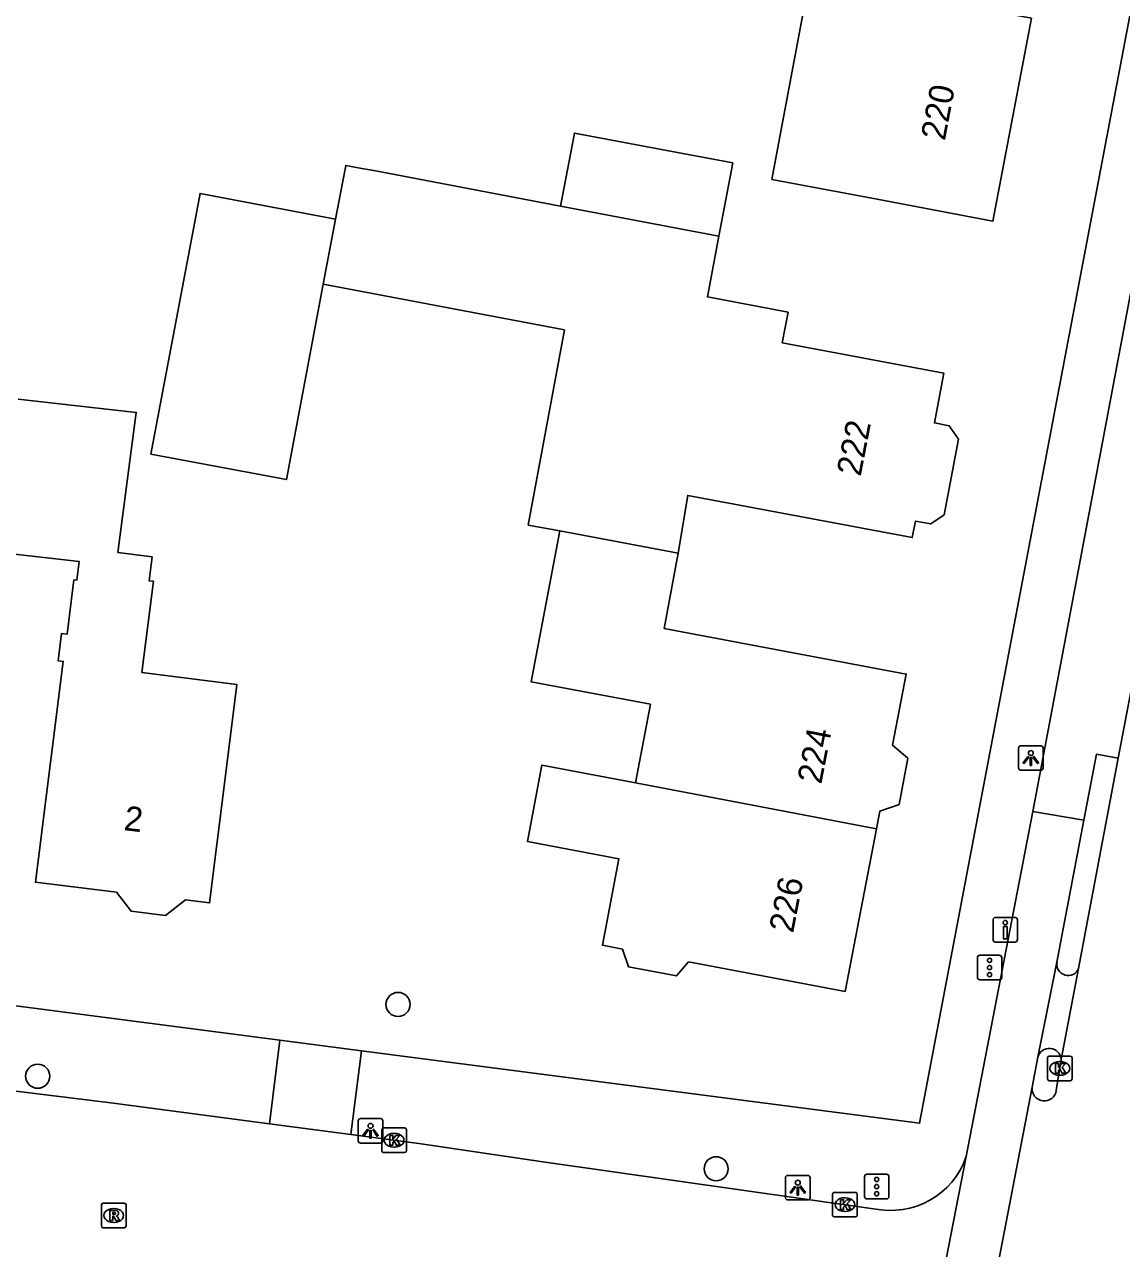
# Model space of a CAD drawing. Extents: x 161258 to 161838, y 380836 to 381727.
# Drawn here: x 161735.93 to 161780.45, y 381334.61 to 381384.28 of the extents above; entities that cross this region are included whole.
import ezdxf

# ---------------------------------------------------------------- set-up
doc = ezdxf.new("R2010")
doc.units = 0
for name, color, linetype in [('IMGEO_Boom', 7, 'Continuous'), ('IMGEO_Drukknoppaal', 7, 'Continuous'), ('IMGEO_Fietspad_gesloten', 7, 'Continuous'), ('IMGEO_Fietspad_open', 7, 'Continuous'), ('IMGEO_Kolk', 7, 'Continuous'), ('IMGEO_Lichtpunt', 7, 'Continuous'), ('IMGEO_Pand', 7, 'Continuous'), ('IMGEO_Pand_nummerreeks', 7, 'Continuous'), ('IMGEO_Rijbaan_lokaal_open', 7, 'Continuous'), ('IMGEO_Rijbaan_regionaal_gesloten', 7, 'Continuous'), ('IMGEO_Rioolput', 7, 'Continuous'), ('IMGEO_Verkeersregelinstallatiepaal', 7, 'Continuous'), ('IMGEO_Voetpad_open', 7, 'Continuous')]:
    doc.layers.add(name, color=color, linetype=linetype)

msp = doc.modelspace()

# ---------------------------------------------------------------- linework, layer by layer
at = {"layer": 'IMGEO_Boom'}
for centre in [(161751.09, 381344.514), (161736.467, 381341.601), (161764, 381337.844)]:
    msp.add_circle(centre, 0.489, dxfattribs=at)
at = {"layer": 'IMGEO_Drukknoppaal'}
for p, q in [((161775.236, 381347.146), (161775.236, 381347.946)), ((161775.236, 381347.946), (161775.236, 381347.146)), ((161775.336, 381348.046), (161776.126, 381348.046)), ((161776.126, 381348.046), (161775.336, 381348.046)), ((161776.226, 381347.946), (161776.226, 381347.146)), ((161776.226, 381347.146), (161776.226, 381347.946)), ((161776.126, 381347.046), (161775.336, 381347.046)), ((161775.336, 381347.046), (161776.126, 381347.046))]:
    msp.add_line(p, q, dxfattribs=at)
msp.add_lwpolyline([(161775.806, 381347.671), (161775.806, 381347.171), (161775.656, 381347.171), (161775.656, 381347.671), (161775.806, 381347.671)], dxfattribs=at)
msp.add_circle((161775.731, 381347.836), 0.085, dxfattribs=at)
for centre, start, end in [((161775.336, 381347.946), 90, 180), ((161775.336, 381347.946), 90, 180), ((161776.126, 381347.946), 0, 90), ((161776.126, 381347.946), 360, 90), ((161775.336, 381347.146), 180, 270), ((161775.336, 381347.146), 180, 270), ((161776.126, 381347.146), 270, 0), ((161776.126, 381347.146), 270, 0)]:
    msp.add_arc(centre, 0.1, start, end, dxfattribs=at)
at = {"layer": 'IMGEO_Fietspad_gesloten'}
for points in [[(161774.147, 381338.339), (161776.847, 381352.346)], [(161776.847, 381352.346), (161778.926, 381351.995)], [(161778.926, 381351.995), (161777.831, 381346.224)], [(161777.049, 381342.372), (161777.831, 381346.224)], [(161777.049, 381342.372), (161776.826, 381341.153)]]:
    msp.add_lwpolyline(points, dxfattribs=at)
at = {"layer": 'IMGEO_Fietspad_open'}
for points in [[(161776.847, 381352.346), (161788.338, 381413.247), (161792.085, 381430.647), (161795.911, 381451.079), (161805.168, 381500), (161809.91, 381525.057)], [(161778.926, 381351.995), (161779.433, 381354.667), (161780.32, 381354.51)]]:
    msp.add_lwpolyline(points, dxfattribs=at)
at = {"layer": 'IMGEO_Kolk'}
for p, q in [((161777.444, 381341.493), (161777.444, 381342.345)), ((161777.519, 381342.419), (161778.371, 381342.419)), ((161777.932, 381342.199), (161777.957, 381342.199)), ((161778.445, 381342.345), (161778.445, 381341.493)), ((161778.371, 381341.419), (161777.519, 381341.419)), ((161777.955, 381341.639), (161777.93, 381341.639)), ((161750.43, 381338.576), (161750.43, 381339.428)), ((161750.505, 381339.502), (161751.357, 381339.502)), ((161750.918, 381339.282), (161750.943, 381339.282)), ((161751.431, 381339.428), (161751.431, 381338.576)), ((161750.941, 381338.722), (161750.916, 381338.722)), ((161751.357, 381338.502), (161750.505, 381338.502)), ((161768.726, 381335.963), (161768.726, 381336.815)), ((161768.801, 381336.889), (161769.653, 381336.889)), ((161769.727, 381336.815), (161769.727, 381335.963)), ((161769.214, 381336.669), (161769.239, 381336.669)), ((161769.653, 381335.889), (161768.801, 381335.889)), ((161769.237, 381336.109), (161769.212, 381336.109))]:
    msp.add_line(p, q, dxfattribs=at)
for points in [[(161777.444, 381341.493), (161777.444, 381342.345)], [(161777.519, 381342.419), (161778.371, 381342.419)], [(161778.445, 381342.345), (161778.445, 381341.493)], [(161777.765, 381342.119), (161777.888, 381342.119), (161777.888, 381341.968), (161778.018, 381342.119), (161778.182, 381342.119), (161778.036, 381341.968), (161778.189, 381341.719), (161778.037, 381341.719), (161777.952, 381341.883), (161777.888, 381341.816), (161777.888, 381341.719), (161777.765, 381341.719), (161777.765, 381342.119)], [(161778.371, 381341.419), (161777.519, 381341.419)], [(161750.43, 381338.576), (161750.43, 381339.428)], [(161750.505, 381339.502), (161751.357, 381339.502)], [(161750.751, 381339.202), (161750.874, 381339.202), (161750.874, 381339.051), (161751.004, 381339.202), (161751.168, 381339.202), (161751.022, 381339.051), (161751.175, 381338.802), (161751.023, 381338.802), (161750.938, 381338.966), (161750.874, 381338.899), (161750.874, 381338.802), (161750.751, 381338.802), (161750.751, 381339.202)], [(161751.431, 381339.428), (161751.431, 381338.576)], [(161751.357, 381338.502), (161750.505, 381338.502)], [(161768.726, 381335.963), (161768.726, 381336.815)], [(161768.801, 381336.889), (161769.653, 381336.889)], [(161769.727, 381336.815), (161769.727, 381335.963)], [(161769.047, 381336.589), (161769.17, 381336.589), (161769.17, 381336.438), (161769.3, 381336.589), (161769.464, 381336.589), (161769.318, 381336.438), (161769.471, 381336.189), (161769.319, 381336.189), (161769.234, 381336.353), (161769.17, 381336.286), (161769.17, 381336.189), (161769.047, 381336.189), (161769.047, 381336.589)], [(161769.653, 381335.889), (161768.801, 381335.889)]]:
    msp.add_lwpolyline(points, dxfattribs=at)
for centre, start, end in [((161777.521, 381342.343), 91.552, 178.448), ((161777.521, 381342.343), 91.552, 178.448), ((161778.369, 381342.343), 1.552, 88.448), ((161778.369, 381342.343), 1.552, 88.448), ((161777.521, 381341.495), 181.552, 268.448), ((161777.521, 381341.495), 181.552, 268.448), ((161778.369, 381341.495), 271.552, 358.448), ((161778.369, 381341.495), 271.552, 358.448), ((161750.507, 381339.426), 91.552, 178.448), ((161750.507, 381339.426), 91.552, 178.448), ((161751.355, 381339.426), 1.552, 88.448), ((161751.355, 381339.426), 1.552, 88.448), ((161750.507, 381338.578), 181.552, 268.448), ((161750.507, 381338.578), 181.552, 268.448), ((161751.355, 381338.578), 271.552, 358.448), ((161751.355, 381338.578), 271.552, 358.448), ((161768.803, 381336.813), 91.552, 178.448), ((161768.803, 381336.813), 91.552, 178.448), ((161769.651, 381336.813), 1.552, 88.448), ((161769.651, 381336.813), 1.552, 88.448), ((161768.803, 381335.965), 181.552, 268.448), ((161768.803, 381335.965), 181.552, 268.448), ((161769.651, 381335.965), 271.552, 358.448), ((161769.651, 381335.965), 271.552, 358.448)]:
    msp.add_arc(centre, 0.0765, start, end, dxfattribs=at)
for centre, major_axis, ratio, start_param, end_param in [((161777.931, 381341.919), (-0.387, 0.002), 0.722429, 4.712389, 7.853982), ((161777.956, 381341.919), (-0.39, 0.002), 0.717154, 1.570796, 4.712389), ((161750.917, 381339.002), (-0.387, 0.002), 0.722429, 4.712389, 7.853982), ((161750.942, 381339.002), (-0.39, 0.002), 0.717154, 1.570796, 4.712389), ((161769.213, 381336.389), (-0.387, 0.002), 0.722429, 4.712389, 7.853982), ((161769.238, 381336.389), (-0.39, 0.002), 0.717154, 1.570796, 4.712389)]:
    msp.add_ellipse(centre, major_axis=major_axis, ratio=ratio, start_param=start_param, end_param=end_param, dxfattribs=at)
at = {"layer": 'IMGEO_Lichtpunt'}
for p, q in [((161776.27, 381354.918), (161776.27, 381354.111)), ((161776.27, 381354.918), (161776.27, 381354.111)), ((161777.172, 381355.013), (161776.364, 381355.013)), ((161777.172, 381355.013), (161776.364, 381355.013)), ((161777.266, 381354.111), (161777.266, 381354.918)), ((161777.266, 381354.111), (161777.266, 381354.918)), ((161776.364, 381354.017), (161777.172, 381354.017)), ((161776.364, 381354.017), (161777.172, 381354.017)), ((161749.476, 381339.788), (161749.476, 381338.981)), ((161749.476, 381339.788), (161749.476, 381338.981)), ((161750.378, 381339.883), (161749.57, 381339.883)), ((161750.378, 381339.883), (161749.57, 381339.883)), ((161750.472, 381338.981), (161750.472, 381339.788)), ((161750.472, 381338.981), (161750.472, 381339.788)), ((161749.57, 381338.887), (161750.378, 381338.887)), ((161749.57, 381338.887), (161750.378, 381338.887)), ((161766.813, 381337.482), (161766.813, 381336.675)), ((161766.813, 381337.482), (161766.813, 381336.675)), ((161767.715, 381337.577), (161766.907, 381337.577)), ((161767.715, 381337.577), (161766.907, 381337.577)), ((161767.809, 381336.675), (161767.809, 381337.482)), ((161767.809, 381336.675), (161767.809, 381337.482)), ((161766.907, 381336.581), (161767.715, 381336.581)), ((161766.907, 381336.581), (161767.715, 381336.581))]:
    msp.add_line(p, q, dxfattribs=at)
for points in [[(161776.644, 381354.582), (161776.683, 381354.554), (161776.495, 381354.292), (161776.457, 381354.319), (161776.644, 381354.582)], [(161776.856, 381354.554), (161776.894, 381354.581), (161777.081, 381354.319), (161777.042, 381354.291), (161776.856, 381354.554)], [(161776.746, 381354.534), (161776.793, 381354.534), (161776.793, 381354.212), (161776.746, 381354.212), (161776.746, 381354.534)], [(161749.85, 381339.452), (161749.889, 381339.424), (161749.701, 381339.162), (161749.663, 381339.189), (161749.85, 381339.452)], [(161749.952, 381339.404), (161749.999, 381339.404), (161749.999, 381339.082), (161749.952, 381339.082), (161749.952, 381339.404)], [(161750.062, 381339.424), (161750.1, 381339.451), (161750.287, 381339.189), (161750.248, 381339.161), (161750.062, 381339.424)], [(161767.187, 381337.146), (161767.226, 381337.118), (161767.038, 381336.856), (161767, 381336.883), (161767.187, 381337.146)], [(161767.289, 381337.098), (161767.336, 381337.098), (161767.336, 381336.776), (161767.289, 381336.776), (161767.289, 381337.098)], [(161767.399, 381337.118), (161767.437, 381337.145), (161767.624, 381336.883), (161767.585, 381336.855), (161767.399, 381337.118)]]:
    msp.add_lwpolyline(points, dxfattribs=at)
for centre in [(161776.769, 381354.716), (161749.975, 381339.586), (161767.312, 381337.28)]:
    msp.add_circle(centre, 0.0994, dxfattribs=at)
for centre, start, end in [((161776.364, 381354.918), 90, 180), ((161776.364, 381354.918), 90, 180), ((161777.172, 381354.918), 0, 90), ((161777.172, 381354.918), 0, 90), ((161776.364, 381354.111), 180, 270), ((161776.364, 381354.111), 180, 270), ((161777.172, 381354.111), 270, 0), ((161777.172, 381354.111), 270, 360), ((161749.57, 381339.788), 90, 180), ((161749.57, 381339.788), 90, 180), ((161750.378, 381339.788), 0, 90), ((161750.378, 381339.788), 0, 90), ((161749.57, 381338.981), 180, 270), ((161749.57, 381338.981), 180, 270), ((161750.378, 381338.981), 270, 0), ((161750.378, 381338.981), 270, 360), ((161766.907, 381337.482), 90, 180), ((161766.907, 381337.482), 90, 180), ((161767.715, 381337.482), 0, 90), ((161767.715, 381337.482), 0, 90), ((161766.907, 381336.675), 180, 270), ((161766.907, 381336.675), 180, 270), ((161767.715, 381336.675), 270, 0), ((161767.715, 381336.675), 270, 360)]:
    msp.add_arc(centre, 0.0946, start, end, dxfattribs=at)
at = {"layer": 'IMGEO_Pand'}
for points in [[(161764.068, 381390.901), (161763.122, 381385.898), (161763.533, 381385.82), (161763.911, 381385.748), (161765.849, 381385.38), (161767.219, 381385.119), (161767.586, 381385.049), (161766.33, 381378.356), (161766.263, 381377.999), (161770.322, 381377.232), (161775.234, 381376.303), (161776.791, 381384.539), (161772.118, 381385.422), (161772.844, 381389.277), (161766.095, 381390.526), (161765.076, 381390.715)], [(161764.111, 381375.692), (161764.673, 381378.668), (161762.644, 381379.05), (161758.247, 381379.879), (161758.164, 381379.441), (161757.685, 381376.912)], [(161757.685, 381376.912), (161750.102, 381378.351), (161749.615, 381378.444), (161748.967, 381378.567), (161748.939, 381378.417), (161748.556, 381376.386)], [(161748.556, 381376.386), (161743.058, 381377.43), (161741.062, 381366.849), (161746.562, 381365.815), (161748.057, 381373.742)], [(161757.685, 381376.912), (161764.111, 381375.692)], [(161748.556, 381376.386), (161748.057, 381373.742)], [(161762.463, 381362.825), (161762.847, 381365.174), (161771.956, 381363.458), (161772.086, 381364.128), (161772.706, 381364.012), (161773.254, 381364.387), (161773.832, 381367.453), (161773.458, 381368.002), (161772.855, 381368.115), (161773.243, 381370.131), (161766.684, 381371.367), (161766.918, 381372.607), (161763.646, 381373.225), (161764.111, 381375.692)], [(161748.057, 381373.742), (161757.841, 381371.885), (161756.374, 381363.971), (161757.651, 381363.731)], [(161744.065, 381353.595), (161744.554, 381357.496), (161740.696, 381357.98), (161741.162, 381361.688), (161740.985, 381361.71), (161741.107, 381362.678), (161739.721, 381362.851), (161740.464, 381368.537), (161735.68, 381369.079)], [(161757.651, 381363.731), (161756.496, 381357.605), (161761.329, 381356.694), (161760.728, 381353.505)], [(161757.651, 381363.731), (161762.463, 381362.825)], [(161735.049, 381362.846), (161738.149, 381362.494), (161738.052, 381361.73), (161737.938, 381361.743), (161737.662, 381359.537), (161737.432, 381359.565), (161737.293, 381358.46), (161737.501, 381358.434), (161737, 381354.437), (161736.377, 381349.475), (161739.661, 381349.064), (161740.257, 381348.296), (161741.649, 381348.122), (161742.465, 381348.756), (161743.442, 381348.633), (161744.065, 381353.595)], [(161770.505, 381351.637), (161770.644, 381352.361), (161771.42, 381352.634), (161771.772, 381354.502), (161771.157, 381355.03), (161771.713, 381357.922), (161761.888, 381359.773), (161762.463, 381362.825)], [(161770.505, 381351.637), (161769.237, 381345.041), (161762.882, 381346.239), (161762.394, 381345.671), (161760.449, 381346.038), (161760.196, 381346.759), (161759.381, 381346.913), (161760.044, 381350.429), (161756.34, 381351.127), (161756.923, 381354.222), (161760.728, 381353.505)], [(161760.728, 381353.505), (161770.505, 381351.637)]]:
    msp.add_lwpolyline(points, dxfattribs=at)
at = {"layer": 'IMGEO_Rijbaan_lokaal_open'}
for points in [[(161710.75, 381344.069), (161711.557, 381343.975), (161711.839, 381343.942), (161717.901, 381343.221), (161727.547, 381341.978), (161729.822, 381341.699), (161735.362, 381341.02), (161739.43, 381340.521), (161745.88, 381339.669)], [(161745.88, 381339.669), (161749.179, 381339.233)], [(161749.179, 381339.233), (161751.938, 381338.869), (161756.972, 381338.129), (161770.386, 381336.224)], [(161771.375, 381324.109), (161774.147, 381338.339)]]:
    msp.add_lwpolyline(points, dxfattribs=at)
msp.add_arc((161771.067, 381339.415), 3.263, 257.9567, 340.7457, dxfattribs=at)
at = {"layer": 'IMGEO_Rijbaan_regionaal_gesloten'}
for points in [[(161781.444, 381360.46), (161780.32, 381354.51)], [(161780.32, 381354.51), (161778.707, 381345.972)], [(161778.707, 381345.972), (161778.002, 381342.279)], [(161778.002, 381342.279), (161777.804, 381341.027)], [(161776.826, 381341.153), (161773.43, 381323.525)]]:
    msp.add_lwpolyline(points, dxfattribs=at)
msp.add_arc((161777.315, 381341.091), 0.493, 172.7359, 352.5817, dxfattribs=at)
at = {"layer": 'IMGEO_Rioolput'}
for p, q in [((161739.053, 381335.525), (161739.053, 381336.377)), ((161739.128, 381336.451), (161739.98, 381336.451)), ((161739.541, 381336.231), (161739.566, 381336.231)), ((161740.054, 381336.377), (161740.054, 381335.525)), ((161739.98, 381335.451), (161739.128, 381335.451)), ((161739.564, 381335.671), (161739.539, 381335.671))]:
    msp.add_line(p, q, dxfattribs=at)
for points in [[(161739.053, 381335.525), (161739.053, 381336.377)], [(161739.128, 381336.451), (161739.98, 381336.451)], [(161740.054, 381336.377), (161740.054, 381335.525)], [(161739.642, 381336.149), (161739.39, 381336.151), (161739.39, 381335.751)], [(161739.39, 381335.751), (161739.514, 381335.751), (161739.514, 381335.913), (161739.525, 381335.913)], [(161739.568, 381336.07), (161739.514, 381336.07), (161739.514, 381335.989)], [(161739.514, 381335.989), (161739.566, 381335.989)], [(161739.572, 381335.884), (161739.643, 381335.751), (161739.783, 381335.751), (161739.718, 381335.877)], [(161739.98, 381335.451), (161739.128, 381335.451)]]:
    msp.add_lwpolyline(points, dxfattribs=at)
for centre, radius, start, end in [((161739.13, 381336.375), 0.0765, 91.552, 178.448), ((161739.13, 381336.375), 0.0765, 91.552, 178.448), ((161739.978, 381336.375), 0.0765, 1.552, 88.448), ((161739.978, 381336.375), 0.0765, 1.552, 88.448), ((161739.524, 381335.86), 0.0533, 26.0293, 88.6989), ((161739.55, 381336.178), 0.19, 274.7715, 282.9687), ((161739.574, 381335.974), 0.0964, 77.0061, 93.1865), ((161739.588, 381336.031), 0.0378, 276.6634, 79.6772), ((161739.641, 381336.039), 0.109, 350.3612, 89.416), ((161739.639, 381336.039), 0.112, 277.5842, 350.9817), ((161739.623, 381335.824), 0.108, 29.5134, 73.7905), ((161739.13, 381335.527), 0.0765, 181.552, 268.448), ((161739.13, 381335.527), 0.0765, 181.552, 268.448), ((161739.978, 381335.527), 0.0765, 271.552, 358.448), ((161739.978, 381335.527), 0.0765, 271.552, 358.448)]:
    msp.add_arc(centre, radius, start, end, dxfattribs=at)
for centre, major_axis, ratio, start_param, end_param in [((161739.54, 381335.951), (-0.387, 0.002), 0.722429, 4.712389, 7.853982), ((161739.565, 381335.951), (-0.39, 0.002), 0.717154, 1.570796, 4.712389)]:
    msp.add_ellipse(centre, major_axis=major_axis, ratio=ratio, start_param=start_param, end_param=end_param, dxfattribs=at)
at = {"layer": 'IMGEO_Verkeersregelinstallatiepaal'}
for p, q in [((161774.599, 381345.612), (161774.599, 381346.412)), ((161774.599, 381346.412), (161774.599, 381345.612)), ((161774.699, 381346.512), (161775.489, 381346.512)), ((161775.489, 381346.512), (161774.699, 381346.512)), ((161775.589, 381346.412), (161775.589, 381345.612)), ((161775.589, 381345.612), (161775.589, 381346.412)), ((161775.489, 381345.512), (161774.699, 381345.512)), ((161774.699, 381345.512), (161775.489, 381345.512)), ((161770.02, 381336.722), (161770.02, 381337.522)), ((161770.02, 381337.522), (161770.02, 381336.722)), ((161770.12, 381337.622), (161770.91, 381337.622)), ((161770.91, 381337.622), (161770.12, 381337.622)), ((161771.01, 381337.522), (161771.01, 381336.722)), ((161771.01, 381336.722), (161771.01, 381337.522)), ((161770.91, 381336.622), (161770.12, 381336.622)), ((161770.12, 381336.622), (161770.91, 381336.622))]:
    msp.add_line(p, q, dxfattribs=at)
for centre in [(161775.094, 381346.302), (161775.094, 381346.012), (161775.094, 381345.722), (161770.515, 381337.412), (161770.515, 381337.122), (161770.515, 381336.832)]:
    msp.add_circle(centre, 0.085, dxfattribs=at)
for centre, start, end in [((161774.699, 381346.412), 90, 180), ((161774.699, 381346.412), 90, 180), ((161775.489, 381346.412), 0, 90), ((161775.489, 381346.412), 360, 90), ((161774.699, 381345.612), 180, 270), ((161774.699, 381345.612), 180, 270), ((161775.489, 381345.612), 270, 0), ((161775.489, 381345.612), 270, 0), ((161770.12, 381337.522), 90, 180), ((161770.12, 381337.522), 90, 180), ((161770.91, 381337.522), 0, 90), ((161770.91, 381337.522), 360, 90), ((161770.12, 381336.722), 180, 270), ((161770.12, 381336.722), 180, 270), ((161770.91, 381336.722), 270, 0), ((161770.91, 381336.722), 270, 0)]:
    msp.add_arc(centre, 0.1, start, end, dxfattribs=at)
at = {"layer": 'IMGEO_Voetpad_open'}
for points in [[(161788.344, 381422.794), (161787.036, 381416.236), (161786.798, 381416.269), (161772.254, 381339.69), (161749.605, 381342.632)], [(161746.295, 381343.062), (161712.163, 381347.496), (161712.463, 381350.189)], [(161745.88, 381339.669), (161746.295, 381343.062)], [(161749.605, 381342.632), (161746.295, 381343.062)], [(161749.605, 381342.632), (161749.179, 381339.233)]]:
    msp.add_lwpolyline(points, dxfattribs=at)
for centre, radius, start, end in [((161778.283, 381346.146), 0.458, 170.1524, 337.7496), ((161777.518, 381342.245), 0.486, 4.0477, 164.805)]:
    msp.add_arc(centre, radius, start, end, dxfattribs=at)

# ---------------------------------------------------------------- texts
at = {"layer": 'IMGEO_Pand_nummerreeks'}
for s, rotation, p in [('220', 79.2974, (161773.281, 381379.538)), ('222', 79.0854, (161769.863, 381365.915)), ('224', 79.1013, (161768.266, 381353.427)), ('2', 353.2036, (161739.933, 381351.59)), ('226', 79.1193, (161767.121, 381347.383))]:
    msp.add_text(s, height=1, rotation=rotation, dxfattribs=at).set_placement(p)

doc.saveas('drawing.dxf')
